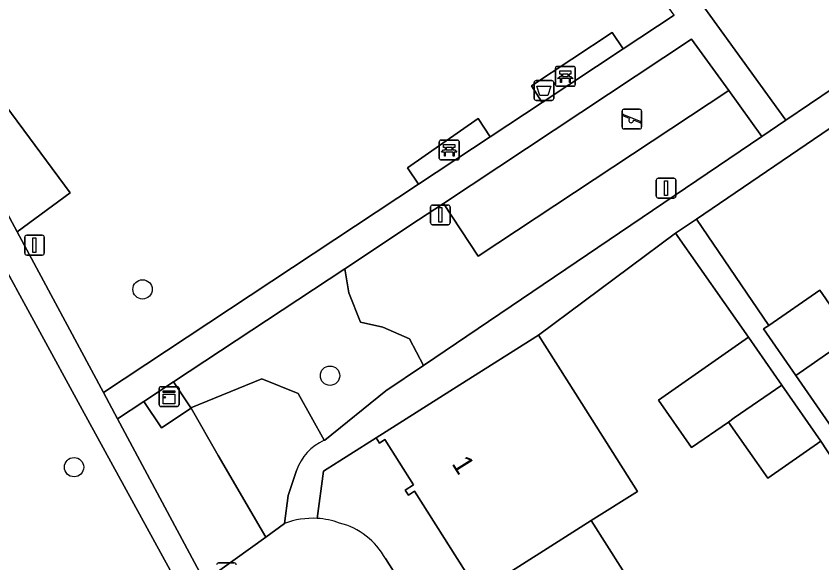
# Model space of a CAD drawing. Extents: x 157445 to 158888, y 383061 to 384688.
# Drawn here: x 158063.42 to 158104.15, y 383598.79 to 383626.43 of the extents above; entities that cross this region are included whole.
import ezdxf

# ---------------------------------------------------------------- set-up
doc = ezdxf.new("R2010")
doc.units = 0
for name, color, linetype in [('IMGEO_Afvalbak', 7, 'Continuous'), ('IMGEO_Bank', 7, 'Continuous'), ('IMGEO_Boom', 7, 'Continuous'), ('IMGEO_Erf', 7, 'Continuous'), ('IMGEO_Groenvoorziening', 7, 'Continuous'), ('IMGEO_Kast', 7, 'Continuous'), ('IMGEO_Lichtmast', 7, 'Continuous'), ('IMGEO_Pand', 7, 'Continuous'), ('IMGEO_Pand_nummerreeks', 7, 'Continuous'), ('IMGEO_Rijbaan_lokaal_open', 7, 'Continuous'), ('IMGEO_Speelvoorziening', 7, 'Continuous'), ('IMGEO_Voetpad_gesloten', 7, 'Continuous'), ('IMGEO_Voetpad_halfverhard', 7, 'Continuous'), ('IMGEO_Voetpad_open', 7, 'Continuous')]:
    doc.layers.add(name, color=color, linetype=linetype)

msp = doc.modelspace()

# ---------------------------------------------------------------- linework, layer by layer
at = {"layer": 'IMGEO_Afvalbak'}
for p, q in [((158089.605, 383622.272), (158089.605, 383623.072)), ((158089.605, 383623.072), (158089.605, 383622.272)), ((158089.705, 383623.172), (158090.495, 383623.172)), ((158090.495, 383623.172), (158089.705, 383623.172)), ((158090.595, 383623.072), (158090.595, 383622.272)), ((158090.595, 383622.272), (158090.595, 383623.072)), ((158090.495, 383622.172), (158089.705, 383622.172)), ((158089.705, 383622.172), (158090.495, 383622.172))]:
    msp.add_line(p, q, dxfattribs=at)
msp.add_lwpolyline([(158089.748, 383622.886), (158090.452, 383622.886), (158090.303, 383622.416), (158089.897, 383622.416), (158089.748, 383622.886)], dxfattribs=at)
for centre, start, end in [((158089.705, 383623.072), 90, 180), ((158089.705, 383623.072), 90, 180), ((158090.495, 383623.072), 0, 90), ((158090.495, 383623.072), 360, 90), ((158089.705, 383622.272), 180, 270), ((158089.705, 383622.272), 180, 270), ((158090.495, 383622.272), 270, 0), ((158090.495, 383622.272), 270, 0)]:
    msp.add_arc(centre, 0.1, start, end, dxfattribs=at)
at = {"layer": 'IMGEO_Bank'}
for p, q in [((158090.759, 383623.884), (158091.6, 383623.884)), ((158091.6, 383623.884), (158090.759, 383623.884)), ((158090.684, 383622.959), (158090.684, 383623.8)), ((158090.684, 383623.8), (158090.684, 383622.959)), ((158090.993, 383623.39), (158090.993, 383623.496)), ((158091.037, 383623.496), (158091.037, 383623.39)), ((158091.325, 383623.502), (158091.043, 383623.502)), ((158091.331, 383623.39), (158091.331, 383623.496)), ((158091.375, 383623.496), (158091.375, 383623.39)), ((158091.684, 383623.809), (158091.684, 383622.968)), ((158091.684, 383622.968), (158091.684, 383623.809)), ((158091.381, 383623.282), (158090.988, 383623.282)), ((158091.043, 383623.384), (158091.325, 383623.384)), ((158091.609, 383622.884), (158090.768, 383622.884)), ((158090.768, 383622.884), (158091.609, 383622.884)), ((158084.886, 383620.162), (158085.727, 383620.162)), ((158085.727, 383620.162), (158084.886, 383620.162)), ((158084.811, 383619.237), (158084.811, 383620.078)), ((158084.811, 383620.078), (158084.811, 383619.237)), ((158085.12, 383619.668), (158085.12, 383619.774)), ((158085.164, 383619.774), (158085.164, 383619.668)), ((158085.452, 383619.78), (158085.17, 383619.78)), ((158085.458, 383619.668), (158085.458, 383619.774)), ((158085.502, 383619.774), (158085.502, 383619.668)), ((158085.811, 383620.087), (158085.811, 383619.246)), ((158085.811, 383619.246), (158085.811, 383620.087)), ((158085.508, 383619.56), (158085.115, 383619.56)), ((158085.17, 383619.662), (158085.452, 383619.662)), ((158085.736, 383619.162), (158084.895, 383619.162)), ((158084.895, 383619.162), (158085.736, 383619.162))]:
    msp.add_line(p, q, dxfattribs=at)
for points in [[(158090.987, 383623.502), (158090.901, 383623.502), (158090.901, 383623.663), (158091.464, 383623.663), (158091.464, 383623.502), (158091.381, 383623.502)], [(158090.931, 383623.282), (158090.789, 383623.282), (158090.901, 383623.384), (158090.987, 383623.384)], [(158090.981, 383623.275), (158090.981, 383623.068), (158090.938, 383623.068), (158090.938, 383623.275)], [(158091.381, 383623.384), (158091.464, 383623.384), (158091.576, 383623.282), (158091.437, 383623.282)], [(158091.431, 383623.275), (158091.431, 383623.068), (158091.387, 383623.068), (158091.387, 383623.275)], [(158085.114, 383619.78), (158085.028, 383619.78), (158085.028, 383619.941), (158085.591, 383619.941), (158085.591, 383619.78), (158085.508, 383619.78)], [(158085.058, 383619.56), (158084.916, 383619.56), (158085.028, 383619.662), (158085.114, 383619.662)], [(158085.108, 383619.553), (158085.108, 383619.346), (158085.065, 383619.346), (158085.065, 383619.553)], [(158085.508, 383619.662), (158085.591, 383619.662), (158085.703, 383619.56), (158085.564, 383619.56)], [(158085.558, 383619.553), (158085.558, 383619.346), (158085.514, 383619.346), (158085.514, 383619.553)]]:
    msp.add_lwpolyline(points, dxfattribs=at)
for centre, radius, start, end in [((158090.762, 383623.806), 0.0779, 92.4484, 184.2845), ((158090.762, 383623.806), 0.0779, 92.4484, 184.2845), ((158091.606, 383623.806), 0.0779, 2.4484, 94.2845), ((158091.606, 383623.806), 0.0779, 2.4484, 94.2845), ((158090.986, 383623.495), 0.00671, 2.8957, 87.1043), ((158091.043, 383623.495), 0.00671, 92.8957, 177.1043), ((158091.325, 383623.495), 0.00671, 2.8957, 87.1043), ((158091.382, 383623.495), 0.00671, 92.8957, 177.1043), ((158090.931, 383623.275), 0.00671, 2.8957, 87.1043), ((158090.988, 383623.275), 0.00671, 92.8957, 177.1043), ((158090.986, 383623.391), 0.00671, 272.8957, 357.1043), ((158091.043, 383623.391), 0.00671, 182.8957, 267.1043), ((158091.325, 383623.391), 0.00671, 272.8957, 357.1043), ((158091.382, 383623.391), 0.00671, 182.8957, 267.1043), ((158091.38, 383623.275), 0.00671, 2.8957, 87.1043), ((158091.437, 383623.275), 0.00671, 92.8957, 177.1043), ((158090.762, 383622.962), 0.0779, 182.4484, 274.2845), ((158090.762, 383622.962), 0.0779, 182.4484, 274.2845), ((158091.606, 383622.962), 0.0779, 272.4484, 4.2845), ((158091.606, 383622.962), 0.0779, 272.4484, 4.2845), ((158084.889, 383620.084), 0.0779, 92.4484, 184.2845), ((158084.889, 383620.084), 0.0779, 92.4484, 184.2845), ((158085.733, 383620.084), 0.0779, 2.4484, 94.2845), ((158085.733, 383620.084), 0.0779, 2.4484, 94.2845), ((158085.113, 383619.773), 0.00671, 2.8957, 87.1043), ((158085.17, 383619.773), 0.00671, 92.8957, 177.1043), ((158085.452, 383619.773), 0.00671, 2.8957, 87.1043), ((158085.509, 383619.773), 0.00671, 92.8957, 177.1043), ((158085.058, 383619.553), 0.00671, 2.8957, 87.1043), ((158085.115, 383619.553), 0.00671, 92.8957, 177.1043), ((158085.113, 383619.669), 0.00671, 272.8957, 357.1043), ((158085.17, 383619.669), 0.00671, 182.8957, 267.1043), ((158085.452, 383619.669), 0.00671, 272.8957, 357.1043), ((158085.509, 383619.669), 0.00671, 182.8957, 267.1043), ((158085.507, 383619.553), 0.00671, 2.8957, 87.1043), ((158085.564, 383619.553), 0.00671, 92.8957, 177.1043), ((158084.889, 383619.24), 0.0779, 182.4484, 274.2845), ((158084.889, 383619.24), 0.0779, 182.4484, 274.2845), ((158085.733, 383619.24), 0.0779, 272.4484, 4.2845), ((158085.733, 383619.24), 0.0779, 272.4484, 4.2845)]:
    msp.add_arc(centre, radius, start, end, dxfattribs=at)
at = {"layer": 'IMGEO_Boom'}
for centre in [(158069.808, 383612.616), (158079.285, 383608.252), (158066.346, 383603.626)]:
    msp.add_circle(centre, 0.489, dxfattribs=at)
at = {"layer": 'IMGEO_Erf'}
for points in [[(158113.238, 383626.663), (158097.809, 383616.17), (158101.464, 383610.796), (158104.041, 383612.577), (158105.66, 383610.236)], [(158106.985, 383600.551), (158104.102, 383604.948), (158101.418, 383603.071), (158099.437, 383605.902), (158097.565, 383604.622), (158095.892, 383607.014), (158097.751, 383608.314), (158100.435, 383610.191), (158096.755, 383615.454), (158089.82, 383610.303), (158091.694, 383607.347), (158094.828, 383602.404), (158092.495, 383600.924), (158095.657, 383595.935), (158098.833, 383590.926), (158102.075, 383585.81), (158105.228, 383580.836)], [(158093.127, 383587.307), (158089.952, 383592.315), (158086.789, 383597.305), (158083.554, 383602.408), (158083.248, 383602.214), (158083.086, 383602.47), (158083.509, 383602.738), (158082.064, 383605.019), (158081.785, 383604.843), (158081.619, 383605.105), (158078.957, 383603.417), (158078.637, 383601.035)], [(158082.083, 383599.002), (158100.243, 383570.288), (158102.566, 383571.761), (158102.423, 383571.987), (158102.719, 383572.174), (158099.522, 383577.217), (158096.369, 383582.191), (158093.127, 383587.307)]]:
    msp.add_lwpolyline(points, dxfattribs=at)
for centre, radius, start, end in [((158078.425, 383597.104), 3.936, 69.9856, 86.9096), ((158078.869, 383597.261), 3.656, 28.4467, 75.6936)]:
    msp.add_arc(centre, radius, start, end, dxfattribs=at)
at = {"layer": 'IMGEO_Groenvoorziening'}
for points in [[(158089.463, 383622.905), (158093.55, 383625.608), (158094.101, 383624.773), (158096.686, 383626.483), (158085.806, 383641.544), (158082.503, 383646.116), (158071.509, 383635.921), (158066.96, 383631.702)], [(158060.817, 383630.888), (158058.615, 383628.949), (158058.263, 383628.6), (158061.11, 383624.284), (158066.146, 383617.5), (158063.476, 383615.516), (158067.83, 383607.395), (158083.759, 383617.932), (158083.208, 383618.767), (158086.781, 383621.25), (158087.387, 383620.332), (158090.014, 383622.07), (158089.463, 383622.905)], [(158066.764, 383606.539), (158062.256, 383614.774), (158059.573, 383619.676), (158055.261, 383616.163), (158053.958, 383615.019), (158053.587, 383615.428), (158052.829, 383614.797), (158048.364, 383610.809), (158048.713, 383610.413), (158041.073, 383603.705), (158050.015, 383591.073), (158052.832, 383587.022), (158065.325, 383595.538)], [(158078.989, 383604.985), (158077.669, 383607.345), (158075.845, 383608.088), (158072.25, 383606.625)], [(158069.065, 383594.868), (158069.99, 383595.903), (158071.886, 383597.183), (158066.764, 383606.539)], [(158072.25, 383606.625), (158072.262, 383606.607), (158073.634, 383604.216), (158076.042, 383600.095), (158076.992, 383600.777), (158077.172, 383602.202), (158077.589, 383603.46)]]:
    msp.add_lwpolyline(points, dxfattribs=at)
for points in [[(158106.337, 383640.104), (158094.423, 383632.103), (158102.323, 383621.168), (158114.29, 383629.267)], [(158066.146, 383617.5), (158061.11, 383624.284), (158058.263, 383628.6), (158057.086, 383627.432), (158063.476, 383615.516)], [(158101.116, 383620.351), (158099.441, 383622.67), (158086.781, 383614.293), (158085.015, 383616.961), (158083.764, 383616.133), (158080.028, 383613.662), (158080.236, 383612.437), (158080.825, 383610.964), (158081.962, 383610.698), (158083.295, 383610.108), (158084.006, 383608.77)], [(158080.028, 383613.662), (158071.379, 383607.941), (158072.25, 383606.625), (158075.845, 383608.088), (158077.669, 383607.345), (158078.989, 383604.985), (158079.022, 383605), (158082.103, 383607.482), (158084.006, 383608.77), (158083.295, 383610.108), (158081.962, 383610.698), (158080.825, 383610.964), (158080.236, 383612.437)], [(158076.042, 383600.095), (158073.634, 383604.216), (158072.262, 383606.607), (158070.761, 383605.614), (158069.878, 383606.948), (158068.543, 383606.065), (158072.939, 383597.868)]]:
    msp.add_lwpolyline(points, close=True, dxfattribs=at)
msp.add_arc((158080.106, 383602.555), 2.675, 114.6784, 160.2157, dxfattribs=at)
at = {"layer": 'IMGEO_Kast'}
for p, q in [((158070.651, 383606.77), (158070.651, 383607.611)), ((158070.651, 383607.611), (158070.651, 383606.77)), ((158070.726, 383607.695), (158071.567, 383607.695)), ((158071.567, 383607.695), (158070.726, 383607.695)), ((158071.651, 383607.62), (158071.651, 383606.779)), ((158071.651, 383606.779), (158071.651, 383607.62)), ((158071.576, 383606.695), (158070.735, 383606.695)), ((158070.735, 383606.695), (158071.576, 383606.695))]:
    msp.add_line(p, q, dxfattribs=at)
for points in [[(158070.846, 383607.485), (158071.446, 383607.485), (158071.446, 383607.4), (158070.846, 383607.4), (158070.846, 383607.485)], [(158070.846, 383607.31), (158071.446, 383607.31), (158071.446, 383606.821), (158070.846, 383606.821), (158070.846, 383607.31)]]:
    msp.add_lwpolyline(points, dxfattribs=at)
msp.add_circle((158070.93, 383607.159), 0.0377, dxfattribs=at)
for centre, start, end in [((158070.729, 383607.617), 92.4484, 184.2845), ((158070.729, 383607.617), 92.4484, 184.2845), ((158071.573, 383607.617), 2.4484, 94.2845), ((158071.573, 383607.617), 2.4484, 94.2845), ((158070.729, 383606.773), 182.4484, 274.2845), ((158070.729, 383606.773), 182.4484, 274.2845), ((158071.573, 383606.773), 272.4484, 4.2845), ((158071.573, 383606.773), 272.4484, 4.2845)]:
    msp.add_arc(centre, 0.0779, start, end, dxfattribs=at)
at = {"layer": 'IMGEO_Lichtmast'}
for p, q in [((158095.779, 383617.334), (158095.779, 383618.134)), ((158095.779, 383618.134), (158095.779, 383617.334)), ((158095.879, 383618.234), (158096.669, 383618.234)), ((158096.669, 383618.234), (158095.879, 383618.234)), ((158096.769, 383618.134), (158096.769, 383617.334)), ((158096.769, 383617.334), (158096.769, 383618.134)), ((158096.669, 383617.234), (158095.879, 383617.234)), ((158095.879, 383617.234), (158096.669, 383617.234)), ((158084.366, 383615.98), (158084.366, 383616.78)), ((158084.366, 383616.78), (158084.366, 383615.98)), ((158084.466, 383616.88), (158085.256, 383616.88)), ((158085.256, 383616.88), (158084.466, 383616.88)), ((158085.356, 383616.78), (158085.356, 383615.98)), ((158085.356, 383615.98), (158085.356, 383616.78)), ((158085.256, 383615.88), (158084.466, 383615.88)), ((158084.466, 383615.88), (158085.256, 383615.88)), ((158063.95, 383615.349), (158064.74, 383615.349)), ((158064.74, 383615.349), (158063.95, 383615.349)), ((158063.85, 383614.449), (158063.85, 383615.249)), ((158063.85, 383615.249), (158063.85, 383614.449)), ((158064.84, 383615.249), (158064.84, 383614.449)), ((158064.84, 383614.449), (158064.84, 383615.249)), ((158064.74, 383614.349), (158063.95, 383614.349)), ((158063.95, 383614.349), (158064.74, 383614.349)), ((158073.655, 383598.788), (158074.445, 383598.788)), ((158074.445, 383598.788), (158073.655, 383598.788))]:
    msp.add_line(p, q, dxfattribs=at)
for points in [[(158096.199, 383618.109), (158096.349, 383618.109), (158096.349, 383617.359), (158096.199, 383617.359), (158096.199, 383618.109)], [(158084.786, 383616.755), (158084.936, 383616.755), (158084.936, 383616.005), (158084.786, 383616.005), (158084.786, 383616.755)], [(158064.27, 383615.224), (158064.42, 383615.224), (158064.42, 383614.474), (158064.27, 383614.474), (158064.27, 383615.224)]]:
    msp.add_lwpolyline(points, dxfattribs=at)
for centre, start, end in [((158095.879, 383618.134), 90, 180), ((158095.879, 383618.134), 90, 180), ((158096.669, 383618.134), 0, 90), ((158096.669, 383618.134), 360, 90), ((158095.879, 383617.334), 180, 270), ((158095.879, 383617.334), 180, 270), ((158096.669, 383617.334), 270, 0), ((158096.669, 383617.334), 270, 0), ((158084.466, 383616.78), 90, 180), ((158084.466, 383616.78), 90, 180), ((158085.256, 383616.78), 0, 90), ((158085.256, 383616.78), 360, 90), ((158084.466, 383615.98), 180, 270), ((158084.466, 383615.98), 180, 270), ((158085.256, 383615.98), 270, 0), ((158085.256, 383615.98), 270, 0), ((158063.95, 383615.249), 90, 180), ((158063.95, 383615.249), 90, 180), ((158064.74, 383615.249), 0, 90), ((158064.74, 383615.249), 360, 90), ((158063.95, 383614.449), 180, 270), ((158063.95, 383614.449), 180, 270), ((158064.74, 383614.449), 270, 0), ((158064.74, 383614.449), 270, 0), ((158073.655, 383598.688), 90, 180), ((158073.655, 383598.688), 90, 180), ((158074.445, 383598.688), 0, 90), ((158074.445, 383598.688), 360, 90)]:
    msp.add_arc(centre, 0.1, start, end, dxfattribs=at)
at = {"layer": 'IMGEO_Pand'}
for points in [[(158104.041, 383612.577), (158101.464, 383610.796), (158101.207, 383610.618), (158102.834, 383608.264), (158105.66, 383610.236)], [(158091.694, 383607.347), (158089.82, 383610.303), (158085.843, 383607.782), (158081.619, 383605.105), (158081.785, 383604.843), (158082.064, 383605.019), (158083.509, 383602.738), (158083.086, 383602.47), (158083.248, 383602.214), (158083.554, 383602.408), (158086.789, 383597.305), (158092.495, 383600.924), (158094.828, 383602.404)], [(158100.435, 383610.191), (158097.751, 383608.314), (158095.892, 383607.014), (158097.565, 383604.622), (158099.437, 383605.902), (158099.722, 383606.113), (158102.125, 383607.774)], [(158105.66, 383610.236), (158102.834, 383608.264), (158104.809, 383605.407), (158105.051, 383605.574), (158107.644, 383607.367)], [(158099.437, 383605.902), (158101.418, 383603.071), (158104.102, 383604.948), (158102.125, 383607.774), (158099.722, 383606.113)], [(158086.789, 383597.305), (158089.952, 383592.315), (158095.657, 383595.935), (158092.495, 383600.924)]]:
    msp.add_lwpolyline(points, close=True, dxfattribs=at)
at = {"layer": 'IMGEO_Rijbaan_lokaal_open'}
for points in [[(158076.992, 383600.777), (158076.042, 383600.095), (158072.939, 383597.868), (158071.886, 383597.183), (158069.99, 383595.903), (158069.065, 383594.868)], [(158098.405, 383568.512), (158101.077, 383568.969), (158100.243, 383570.288), (158082.083, 383599.002)]]:
    msp.add_lwpolyline(points, dxfattribs=at)
for centre, radius, start, end in [((158078.418, 383597.061), 3.981, 86.8406, 110.9866), ((158078.425, 383597.104), 3.936, 69.9856, 86.9096), ((158078.869, 383597.261), 3.656, 28.4467, 75.6936)]:
    msp.add_arc(centre, radius, start, end, dxfattribs=at)
at = {"layer": 'IMGEO_Speelvoorziening'}
for p, q in [((158094.046, 383620.825), (158094.046, 383621.625)), ((158094.046, 383621.625), (158094.046, 383620.825)), ((158094.429, 383621.253), (158094.09, 383621.39)), ((158094.115, 383621.45), (158094.991, 383621.097)), ((158094.146, 383621.725), (158094.936, 383621.725)), ((158094.936, 383621.725), (158094.146, 383621.725)), ((158095.036, 383621.625), (158095.036, 383620.825)), ((158095.036, 383620.825), (158095.036, 383621.625)), ((158094.967, 383621.037), (158094.627, 383621.174)), ((158094.936, 383620.725), (158094.146, 383620.725)), ((158094.146, 383620.725), (158094.936, 383620.725))]:
    msp.add_line(p, q, dxfattribs=at)
for centre, radius, start, end in [((158094.146, 383621.625), 0.1, 90, 180), ((158094.146, 383621.625), 0.1, 90, 180), ((158094.103, 383621.42), 0.0327, 68.078, 248.078), ((158094.936, 383621.625), 0.1, 0, 90), ((158094.936, 383621.625), 0.1, 360, 90), ((158094.508, 383621.163), 0.12, 130.9928, 5.1632), ((158094.979, 383621.067), 0.0327, 248.078, 68.078), ((158094.146, 383620.825), 0.1, 180, 270), ((158094.146, 383620.825), 0.1, 180, 270), ((158094.936, 383620.825), 0.1, 270, 0), ((158094.936, 383620.825), 0.1, 270, 0)]:
    msp.add_arc(centre, radius, start, end, dxfattribs=at)
at = {"layer": 'IMGEO_Voetpad_gesloten'}
msp.add_lwpolyline([(158063.476, 383615.516), (158057.086, 383627.432), (158055.907, 383626.372), (158059.573, 383619.676), (158062.256, 383614.774), (158066.764, 383606.539), (158071.886, 383597.183), (158072.939, 383597.868), (158068.543, 383606.065), (158067.83, 383607.395)], close=True, dxfattribs=at)
at = {"layer": 'IMGEO_Voetpad_halfverhard'}
msp.add_lwpolyline([(158096.686, 383626.483), (158094.101, 383624.773), (158090.014, 383622.07), (158087.387, 383620.332), (158083.759, 383617.932), (158067.83, 383607.395), (158068.543, 383606.065), (158069.878, 383606.948), (158071.379, 383607.941), (158080.028, 383613.662), (158083.764, 383616.133), (158085.015, 383616.961), (158097.567, 383625.264), (158099.441, 383622.67), (158101.116, 383620.351), (158102.323, 383621.168), (158094.423, 383632.103)], dxfattribs=at)
at = {"layer": 'IMGEO_Voetpad_open'}
for points in [[(158096.755, 383615.454), (158097.809, 383616.17), (158113.238, 383626.663), (158115.234, 383628.021), (158114.29, 383629.267), (158102.323, 383621.168), (158101.116, 383620.351), (158084.006, 383608.77), (158082.103, 383607.482), (158079.022, 383605), (158078.989, 383604.985)], [(158104.809, 383605.407), (158102.834, 383608.264), (158101.207, 383610.618), (158101.464, 383610.796), (158097.809, 383616.17), (158096.755, 383615.454), (158100.435, 383610.191), (158102.125, 383607.774), (158104.102, 383604.948), (158106.985, 383600.551)], [(158078.637, 383601.035), (158078.957, 383603.417), (158081.619, 383605.105), (158085.843, 383607.782), (158089.82, 383610.303), (158096.755, 383615.454)], [(158077.589, 383603.46), (158077.172, 383602.202), (158076.992, 383600.777)]]:
    msp.add_lwpolyline(points, dxfattribs=at)
for points in [[(158090.014, 383622.07), (158094.101, 383624.773), (158093.55, 383625.608), (158089.463, 383622.905)], [(158099.441, 383622.67), (158097.567, 383625.264), (158085.015, 383616.961), (158086.781, 383614.293)], [(158087.387, 383620.332), (158086.781, 383621.25), (158083.208, 383618.767), (158083.759, 383617.932)], [(158071.379, 383607.941), (158069.878, 383606.948), (158070.761, 383605.614), (158072.262, 383606.607), (158072.25, 383606.625)]]:
    msp.add_lwpolyline(points, close=True, dxfattribs=at)
for centre, radius, start, end in [((158080.106, 383602.555), 2.675, 114.6784, 160.2157), ((158078.418, 383597.061), 3.981, 86.8406, 110.9866)]:
    msp.add_arc(centre, radius, start, end, dxfattribs=at)

# ---------------------------------------------------------------- texts
at = {"layer": 'IMGEO_Pand_nummerreeks'}
msp.add_text('1', height=1, rotation=302.137, dxfattribs=at).set_placement((158085.412, 383603.803))

doc.saveas('drawing.dxf')
